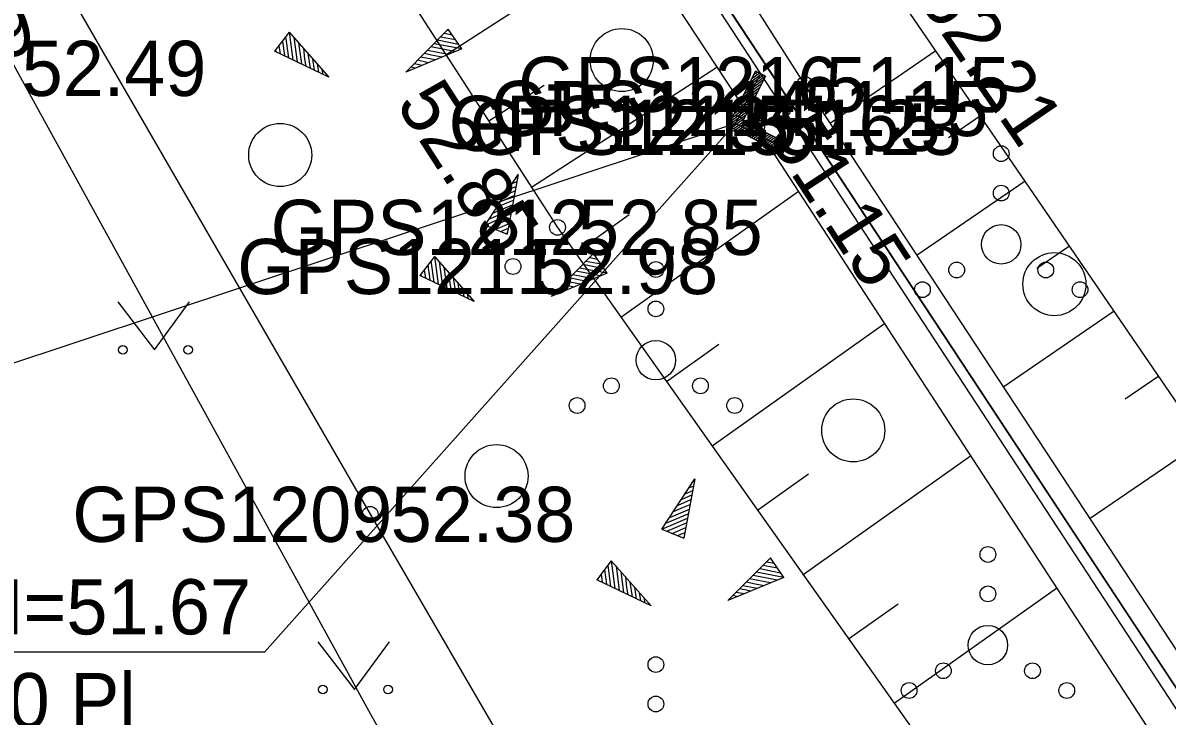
# Model space of a CAD drawing. Extents: x 551623 to 559850, y 6561220 to 6567135.
# Drawn here: x 555242.02 to 555256.53, y 6565112.03 to 6565120.82 of the extents above; entities that cross this region are included whole.
import ezdxf

# ---------------------------------------------------------------- set-up
doc = ezdxf.new("R2010")
doc.units = 0
for name, color, linetype in [('DTRASS', 7, 'Continuous'), ('HALJASTUS', 7, 'Continuous'), ('KORGUS-EH2000', 7, 'Continuous'), ('MOOTKORG-EH2000', 7, 'Continuous'), ('MOOTMPUNKT', 7, 'Continuous'), ('MOOTNR', 7, 'Continuous'), ('MPKAABEL', 7, 'Continuous'), ('PIIR', 7, 'Continuous'), ('RELJEEF', 7, 'Continuous'), ('VEEKOGU', 7, 'Continuous')]:
    doc.layers.add(name, color=color, linetype=linetype)

msp = doc.modelspace()

# ---------------------------------------------------------------- linework, layer by layer
at = {"layer": 'DTRASS'}
for p, q in [((555251.31, 6565120.208), (555250.961, 6565119.512)), ((555251.374, 6565120.176), (555251.057, 6565119.544)), ((555251.437, 6565120.144), (555251.152, 6565119.576)), ((555251.413, 6565120.096), (555251.159, 6565119.907)), ((555251.436, 6565120.144), (555251.184, 6565119.957)), ((555251.411, 6565120.157), (555251.209, 6565120.007)), ((555251.386, 6565120.17), (555251.234, 6565120.056)), ((555251.361, 6565120.182), (555251.259, 6565120.106)), ((555251.336, 6565120.195), (555251.284, 6565120.156)), ((555251.437, 6565120.144), (555251.31, 6565120.208)), ((555251.339, 6565119.947), (555251.085, 6565119.758)), ((555251.363, 6565119.997), (555251.11, 6565119.808)), ((555251.388, 6565120.046), (555251.134, 6565119.858)), ((555251.264, 6565119.798), (555251.01, 6565119.61)), ((555251.289, 6565119.848), (555251.035, 6565119.659)), ((555251.314, 6565119.898), (555251.06, 6565119.709)), ((555251.214, 6565119.699), (555250.962, 6565119.512)), ((555251.239, 6565119.749), (555250.985, 6565119.56)), ((555251.057, 6565119.544), (555233.967, 6565113.873)), ((555250.961, 6565119.512), (555251.657, 6565119.163)), ((555251.189, 6565119.649), (555250.987, 6565119.499)), ((555251.164, 6565119.6), (555251.012, 6565119.487)), ((555251.165, 6565119.569), (555251.037, 6565119.474)), ((555251.057, 6565119.544), (555251.689, 6565119.227)), ((555251.19, 6565119.557), (555251.062, 6565119.461)), ((555251.215, 6565119.544), (555251.087, 6565119.449)), ((555251.24, 6565119.531), (555251.112, 6565119.436)), ((555251.265, 6565119.519), (555251.137, 6565119.424)), ((555251.152, 6565119.576), (555251.721, 6565119.29)), ((555251.29, 6565119.506), (555251.162, 6565119.411)), ((555251.315, 6565119.494), (555251.187, 6565119.399)), ((555251.34, 6565119.481), (555251.212, 6565119.386)), ((555251.365, 6565119.469), (555251.237, 6565119.374)), ((555251.39, 6565119.456), (555251.262, 6565119.361)), ((555251.415, 6565119.444), (555251.287, 6565119.348)), ((555251.44, 6565119.431), (555251.312, 6565119.336)), ((555251.465, 6565119.418), (555251.337, 6565119.323)), ((555251.49, 6565119.406), (555251.362, 6565119.311)), ((555251.515, 6565119.393), (555251.387, 6565119.298)), ((555251.54, 6565119.381), (555251.412, 6565119.286)), ((555251.565, 6565119.368), (555251.437, 6565119.273)), ((555251.59, 6565119.356), (555251.463, 6565119.261)), ((555251.615, 6565119.343), (555251.488, 6565119.248)), ((555251.641, 6565119.331), (555251.513, 6565119.236)), ((555251.666, 6565119.318), (555251.538, 6565119.223)), ((555251.691, 6565119.305), (555251.563, 6565119.21)), ((555251.716, 6565119.293), (555251.588, 6565119.198)), ((555251.701, 6565119.251), (555251.613, 6565119.185)), ((555251.721, 6565119.29), (555251.657, 6565119.163)), ((555251.676, 6565119.201), (555251.638, 6565119.173))]:
    msp.add_line(p, q, dxfattribs=at)
msp.add_lwpolyline([(555251.057, 6565119.544), (555245.081, 6565112.836), (555237.471, 6565112.836)], dxfattribs=at)
at = {"layer": 'HALJASTUS'}
for p, q in [((555243.221, 6565117.279), (555243.684, 6565116.673)), ((555243.684, 6565116.673), (555244.13, 6565117.279)), ((555245.757, 6565112.97), (555246.221, 6565112.364)), ((555246.221, 6565112.364), (555246.666, 6565112.97))]:
    msp.add_line(p, q, dxfattribs=at)
msp.add_lwpolyline([(555235.12, 6565151.155), (555232.135, 6565148.949), (555229.151, 6565146.49), (555228.521, 6565144.196), (555233.66, 6565136.637), (555246.422, 6565114.586), (555255.514, 6565098.946)], dxfattribs=at)
for centre, radius in [((555249.614, 6565120.347), 0.4), ((555245.28, 6565119.143), 0.4), ((555254.429, 6565119.16), 0.1), ((555254.429, 6565118.66), 0.1), ((555254.429, 6565118.01), 0.25), ((555250.047, 6565117.691), 0.1), ((555253.864, 6565117.685), 0.1), ((555255.103, 6565117.505), 0.4), ((555254.994, 6565117.685), 0.1), ((555253.429, 6565117.435), 0.1), ((555255.429, 6565117.435), 0.1), ((555250.047, 6565117.191), 0.1), ((555250.047, 6565116.541), 0.25), ((555243.283, 6565116.673), 0.055), ((555244.112, 6565116.673), 0.055), ((555249.482, 6565116.216), 0.1), ((555250.612, 6565116.216), 0.1), ((555249.047, 6565115.966), 0.1), ((555251.047, 6565115.966), 0.1), ((555252.551, 6565115.65), 0.4), ((555248.025, 6565115.071), 0.4), ((555254.26, 6565114.077), 0.1), ((555254.26, 6565113.577), 0.1), ((555254.26, 6565112.927), 0.25), ((555250.047, 6565112.68), 0.1), ((555253.695, 6565112.602), 0.1), ((555254.825, 6565112.602), 0.1), ((555245.82, 6565112.364), 0.055), ((555246.648, 6565112.364), 0.055), ((555253.26, 6565112.352), 0.1), ((555255.26, 6565112.352), 0.1), ((555250.047, 6565112.18), 0.1)]:
    msp.add_circle(centre, radius, dxfattribs=at)
at = {"layer": 'KORGUS-EH2000'}
for centre in [(555251.662, 6565119.733), (555248.799, 6565118.225), (555246.422, 6565114.586)]:
    msp.add_circle(centre, 0.1, dxfattribs=at)
at = {"layer": 'MOOTMPUNKT'}
for centre in [(555251.937, 6565120.038), (555251.662, 6565119.733), (555251.057, 6565119.544), (555251.323, 6565119.495), (555248.799, 6565118.225), (555248.234, 6565117.729), (555246.422, 6565114.586)]:
    msp.add_circle(centre, 0.1, dxfattribs=at)
at = {"layer": 'MPKAABEL'}
msp.add_lwpolyline([(555252.588, 6565101.946), (555250.157, 6565105.485), (555246.43, 6565112.048), (555243.328, 6565117.686), (555240.248, 6565123.284), (555235.885, 6565131.607), (555233.393, 6565136.173), (555233.034, 6565137.981), (555233.62, 6565138.358), (555237.1, 6565137.907), (555242.704, 6565136.954), (555245.573, 6565136.455), (555256.506, 6565134.49), (555262.887, 6565133.288), (555269.268, 6565132.087), (555280.849, 6565129.896)], dxfattribs=at)
at = {"layer": 'PIIR'}
msp.add_lwpolyline([(555288.85, 6565092.31), (555275.41, 6565088.83), (555273.15, 6565087.34), (555239.11, 6565139), (555231.12, 6565150.64), (555225.89, 6565157.13), (555173.21, 6565166.35), (555173.84, 6565168.77), (555191.64, 6565237.48), (555195.28, 6565271.63), (555195.08, 6565294.61), (555205.15, 6565297.11), (555275.38, 6565300.17), (555292.52, 6565297.57)], dxfattribs=at)
msp.add_lwpolyline([(555172.58, 6565163.93), (555173.21, 6565166.35), (555225.89, 6565157.13), (555231.12, 6565150.64), (555239.11, 6565139), (555273.15, 6565087.34), (555275.41, 6565088.83), (555288.85, 6565092.31), (555289.83, 6565088.53), (555295.15, 6565083.63), (555324.46, 6565074.96), (555339.51, 6565058.58), (555337.29, 6565046.66), (555323.9, 6565035.68), (555298.08, 6565033.06), (555286.82, 6565022.41), (555284.62, 6565010.72), (555273.43, 6565013.07), (555140.74, 6565041.04)], close=True, dxfattribs=at)
at = {"layer": 'RELJEEF'}
for p, q in [((555247.383, 6565120.414), (555249.72, 6565121.925)), ((555245.394, 6565120.699), (555245.209, 6565120.459)), ((555245.394, 6565120.699), (555245.899, 6565120.129)), ((555245.394, 6565120.699), (555245.439, 6565120.349)), ((555245.394, 6565120.699), (555245.394, 6565120.699)), ((555246.873, 6565120.194), (555247.413, 6565120.739)), ((555247.463, 6565120.664), (555247.363, 6565120.684)), ((555247.423, 6565120.724), (555247.403, 6565120.724)), ((555247.583, 6565120.489), (555247.413, 6565120.739)), ((555245.264, 6565120.529), (555245.279, 6565120.429)), ((555245.309, 6565120.589), (555245.334, 6565120.404)), ((555245.349, 6565120.644), (555245.384, 6565120.374)), ((555245.454, 6565120.634), (555245.494, 6565120.324)), ((555245.514, 6565120.564), (555245.549, 6565120.299)), ((555247.583, 6565120.489), (555247.233, 6565120.554)), ((555247.543, 6565120.544), (555247.278, 6565120.599)), ((555247.503, 6565120.604), (555247.318, 6565120.639)), ((555245.899, 6565120.129), (555245.209, 6565120.459)), ((555245.219, 6565120.474), (555245.224, 6565120.454)), ((555245.574, 6565120.499), (555245.589, 6565120.359)), ((555245.629, 6565120.429), (555245.659, 6565120.244)), ((555247.583, 6565120.489), (555246.873, 6565120.194)), ((555247.248, 6565120.349), (555247.063, 6565120.384)), ((555247.198, 6565120.409), (555247.108, 6565120.429)), ((555247.413, 6565120.419), (555247.148, 6565120.469)), ((555247.498, 6565120.454), (555247.193, 6565120.514)), ((555247.333, 6565120.384), (555247.198, 6565120.409)), ((555247.583, 6565120.489), (555247.583, 6565120.489)), ((555253.601, 6565120.463), (555252.262, 6565119.545)), ((555245.589, 6565120.359), (555245.604, 6565120.269)), ((555245.689, 6565120.364), (555245.709, 6565120.219)), ((555245.749, 6565120.294), (555245.764, 6565120.194)), ((555246.998, 6565120.244), (555246.938, 6565120.259)), ((555247.083, 6565120.279), (555246.978, 6565120.299)), ((555247.163, 6565120.314), (555247.023, 6565120.344)), ((555248.469, 6565118.735), (555250.821, 6565120.256)), ((555245.809, 6565120.229), (555245.819, 6565120.164)), ((555245.869, 6565120.159), (555245.874, 6565120.139)), ((555246.913, 6565120.209), (555246.898, 6565120.214)), ((555247.926, 6565119.575), (555248.629, 6565120.029)), ((555254.166, 6565119.638), (555253.76, 6565119.359)), ((555247.879, 6565118.255), (555248.299, 6565118.895)), ((555248.299, 6565118.895), (555248.159, 6565118.14)), ((555248.224, 6565118.78), (555248.284, 6565118.805)), ((555248.274, 6565118.855), (555248.294, 6565118.865)), ((555254.731, 6565118.813), (555253.361, 6565117.874)), ((555248.129, 6565118.63), (555248.259, 6565118.69)), ((555248.174, 6565118.705), (555248.274, 6565118.745)), ((555249.603, 6565117.088), (555251.853, 6565118.681)), ((555247.979, 6565118.405), (555248.229, 6565118.51)), ((555248.029, 6565118.48), (555248.154, 6565118.535)), ((555248.079, 6565118.555), (555248.249, 6565118.63)), ((555248.154, 6565118.535), (555248.239, 6565118.57)), ((555247.879, 6565118.255), (555248.204, 6565118.395)), ((555247.929, 6565118.33), (555248.214, 6565118.45)), ((555249.025, 6565117.904), (555249.71, 6565118.389)), ((555247.879, 6565118.255), (555248.159, 6565118.14)), ((555247.879, 6565118.255), (555247.879, 6565118.255)), ((555247.944, 6565118.23), (555248.194, 6565118.335)), ((555248.009, 6565118.2), (555248.184, 6565118.275)), ((555248.079, 6565118.175), (555248.174, 6565118.215)), ((555248.144, 6565118.15), (555248.159, 6565118.155)), ((555255.297, 6565117.988), (555254.881, 6565117.703)), ((555247.238, 6565117.854), (555247.053, 6565117.614)), ((555247.193, 6565117.799), (555247.228, 6565117.529)), ((555247.238, 6565117.854), (555247.743, 6565117.284)), ((555247.238, 6565117.854), (555247.283, 6565117.504)), ((555247.238, 6565117.854), (555247.238, 6565117.854)), ((555247.298, 6565117.789), (555247.338, 6565117.479)), ((555248.717, 6565117.349), (555249.257, 6565117.894)), ((555249.347, 6565117.759), (555249.162, 6565117.794)), ((555249.307, 6565117.819), (555249.207, 6565117.839)), ((555249.267, 6565117.879), (555249.247, 6565117.879)), ((555249.427, 6565117.644), (555249.257, 6565117.894)), ((555247.063, 6565117.629), (555247.068, 6565117.609)), ((555247.108, 6565117.684), (555247.123, 6565117.584)), ((555247.153, 6565117.744), (555247.178, 6565117.559)), ((555247.358, 6565117.719), (555247.393, 6565117.454)), ((555247.418, 6565117.654), (555247.433, 6565117.514)), ((555249.427, 6565117.644), (555248.717, 6565117.349)), ((555249.257, 6565117.574), (555248.992, 6565117.624)), ((555249.342, 6565117.609), (555249.037, 6565117.669)), ((555249.427, 6565117.644), (555249.077, 6565117.709)), ((555249.387, 6565117.699), (555249.122, 6565117.754)), ((555249.427, 6565117.644), (555249.427, 6565117.644)), ((555247.743, 6565117.284), (555247.053, 6565117.614)), ((555247.433, 6565117.514), (555247.448, 6565117.424)), ((555247.473, 6565117.584), (555247.503, 6565117.399)), ((555247.533, 6565117.519), (555247.553, 6565117.374)), ((555249.007, 6565117.469), (555248.867, 6565117.499)), ((555249.092, 6565117.504), (555248.907, 6565117.539)), ((555249.042, 6565117.564), (555248.952, 6565117.584)), ((555249.177, 6565117.539), (555249.042, 6565117.564)), ((555247.593, 6565117.449), (555247.608, 6565117.349)), ((555247.653, 6565117.384), (555247.663, 6565117.319)), ((555248.757, 6565117.364), (555248.742, 6565117.369)), ((555248.842, 6565117.399), (555248.782, 6565117.414)), ((555248.927, 6565117.434), (555248.822, 6565117.454)), ((555247.713, 6565117.314), (555247.718, 6565117.294)), ((555255.862, 6565117.163), (555254.46, 6565116.202)), ((555250.759, 6565115.456), (555252.946, 6565117.005)), ((555250.181, 6565116.272), (555250.847, 6565116.743)), ((555256.427, 6565116.338), (555256.002, 6565116.047)), ((555256.993, 6565115.514), (555255.559, 6565114.531)), ((555251.915, 6565113.824), (555254.038, 6565115.328)), ((555250.122, 6565114.397), (555250.542, 6565115.037)), ((555250.542, 6565115.037), (555250.402, 6565114.282)), ((555250.517, 6565114.997), (555250.537, 6565115.007)), ((555251.337, 6565114.64), (555251.984, 6565115.098)), ((555250.417, 6565114.847), (555250.517, 6565114.887)), ((555250.467, 6565114.922), (555250.527, 6565114.947)), ((555250.322, 6565114.697), (555250.492, 6565114.772)), ((555250.372, 6565114.772), (555250.502, 6565114.832)), ((555250.172, 6565114.472), (555250.457, 6565114.592)), ((555250.222, 6565114.547), (555250.472, 6565114.652)), ((555250.272, 6565114.622), (555250.397, 6565114.677)), ((555250.397, 6565114.677), (555250.482, 6565114.712)), ((555250.122, 6565114.397), (555250.447, 6565114.537)), ((555250.187, 6565114.372), (555250.437, 6565114.477)), ((555250.122, 6565114.397), (555250.402, 6565114.282)), ((555250.122, 6565114.397), (555250.122, 6565114.397)), ((555250.252, 6565114.342), (555250.427, 6565114.417)), ((555250.322, 6565114.317), (555250.417, 6565114.357)), ((555250.387, 6565114.292), (555250.402, 6565114.297)), ((555249.481, 6565113.996), (555249.296, 6565113.756)), ((555249.481, 6565113.996), (555249.986, 6565113.426)), ((555249.481, 6565113.996), (555249.526, 6565113.646)), ((555249.481, 6565113.996), (555249.481, 6565113.996)), ((555250.96, 6565113.491), (555251.5, 6565114.036)), ((555251.51, 6565114.021), (555251.49, 6565114.021)), ((555251.67, 6565113.786), (555251.5, 6565114.036)), ((555249.396, 6565113.886), (555249.421, 6565113.701)), ((555249.436, 6565113.941), (555249.471, 6565113.671)), ((555249.541, 6565113.931), (555249.581, 6565113.621)), ((555249.601, 6565113.861), (555249.636, 6565113.596)), ((555251.67, 6565113.786), (555251.32, 6565113.851)), ((555251.63, 6565113.841), (555251.365, 6565113.896)), ((555251.59, 6565113.901), (555251.405, 6565113.936)), ((555251.55, 6565113.961), (555251.45, 6565113.981)), ((555249.986, 6565113.426), (555249.296, 6565113.756)), ((555249.306, 6565113.771), (555249.311, 6565113.751)), ((555249.351, 6565113.826), (555249.366, 6565113.726)), ((555249.661, 6565113.796), (555249.676, 6565113.656)), ((555249.716, 6565113.726), (555249.746, 6565113.541)), ((555251.67, 6565113.786), (555250.96, 6565113.491)), ((555251.285, 6565113.706), (555251.195, 6565113.726)), ((555251.5, 6565113.716), (555251.235, 6565113.766)), ((555251.585, 6565113.751), (555251.28, 6565113.811)), ((555251.42, 6565113.681), (555251.285, 6565113.706)), ((555251.67, 6565113.786), (555251.67, 6565113.786)), ((555249.676, 6565113.656), (555249.691, 6565113.566)), ((555249.776, 6565113.661), (555249.796, 6565113.516)), ((555249.836, 6565113.591), (555249.851, 6565113.491)), ((555251.085, 6565113.541), (555251.025, 6565113.556)), ((555251.17, 6565113.576), (555251.065, 6565113.596)), ((555251.25, 6565113.611), (555251.11, 6565113.641)), ((555251.335, 6565113.646), (555251.15, 6565113.681)), ((555253.071, 6565112.192), (555255.131, 6565113.651)), ((555249.896, 6565113.526), (555249.906, 6565113.461)), ((555249.956, 6565113.456), (555249.961, 6565113.436)), ((555251, 6565113.506), (555250.985, 6565113.511)), ((555252.493, 6565113.008), (555253.12, 6565113.452))]:
    msp.add_line(p, q, dxfattribs=at)
msp.add_lwpolyline([(555267.243, 6565100.718), (555264.574, 6565104.451), (555253.061, 6565121.25), (555242.65, 6565138.338), (555234.145, 6565148.829), (555233.386, 6565148.636), (555231.367, 6565148.23), (555230.85, 6565146.543), (555236.09, 6565137.882), (555248.799, 6565118.225), (555259.289, 6565103.411), (555261.934, 6565099.868)], dxfattribs=at)
at = {"layer": 'VEEKOGU'}
for points in [[(555265.45, 6565099.986), (555262.604, 6565103.817), (555251.937, 6565120.038), (555239.993, 6565138.74), (555233.721, 6565147.576), (555233.071, 6565146.869), (555239.071, 6565138.07), (555251.323, 6565119.495), (555261.764, 6565103.47), (555264.187, 6565099.861)], [(555239.299, 6565138.626), (555251.662, 6565119.733), (555262.176, 6565103.668)]]:
    msp.add_lwpolyline(points, dxfattribs=at)

# ---------------------------------------------------------------- texts
at = {"layer": 'DTRASS'}
for s, p in [('toru põhi H=51.67', (555237.442, 6565113.063)), ('ø150 Pl', (555240.221, 6565111.873))]:
    msp.add_text(s, height=0.7, dxfattribs=at).set_placement(p)
at = {"layer": 'KORGUS-EH2000'}
for s, rotation, p in [(' 52.21', 304.4233, (555253.206, 6565121.349)), (' 52.49', 17.9235, (555239.747, 6565119.693)), (' 52.85', 302.8818, (555246.597, 6565120.01)), (' 51.15', 303.2023, (555251.314, 6565119.578))]:
    msp.add_text(s, height=0.7, rotation=rotation, dxfattribs=at).set_placement(p)
msp.add_text(' 52.38', height=0.7, dxfattribs=at).set_placement((555246.422, 6565114.236))
at = {"layer": 'MOOTKORG-EH2000'}
for s, p in [(' 52.49', (555241.74, 6565119.892)), (' 51.15', (555251.937, 6565119.688)), (' 51.15', (555251.662, 6565119.383)), (' 51.65', (555251.057, 6565119.194)), (' 51.23', (555251.323, 6565119.145)), (' 52.85', (555248.799, 6565117.875)), (' 52.98', (555248.234, 6565117.379)), (' 52.38', (555246.422, 6565114.236))]:
    msp.add_text(s, height=0.7, dxfattribs=at).set_placement(p)
at = {"layer": 'MOOTNR'}
for s, p in [('GPS1216 ', (555248.298, 6565119.688)), ('GPS1214 ', (555247.953, 6565119.383)), ('GPS1213 ', (555247.417, 6565119.194)), ('GPS1215 ', (555247.683, 6565119.145)), ('GPS1212 ', (555245.159, 6565117.875)), ('GPS1211 ', (555244.735, 6565117.379)), ('GPS1209 ', (555242.643, 6565114.236))]:
    msp.add_text(s, height=0.7, dxfattribs=at).set_placement(p)

doc.saveas('drawing.dxf')
